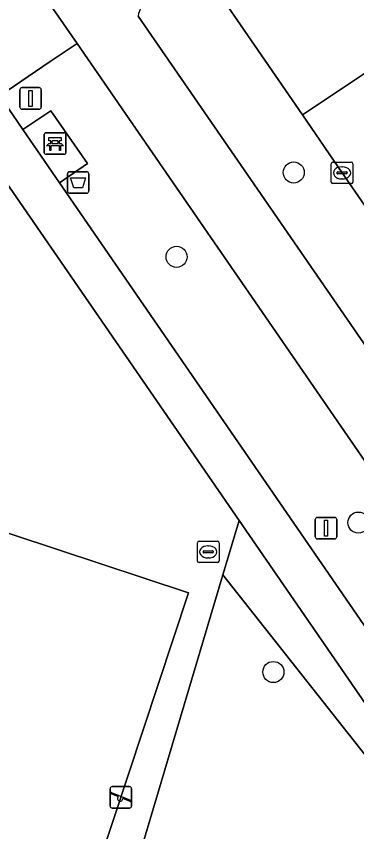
# Model space of a CAD drawing. Extents: x 159888 to 160761, y 384031 to 384750.
# Drawn here: x 160299.11 to 160314.88, y 384220.6 to 384258.44 of the extents above; entities that cross this region are included whole.
import ezdxf

# ---------------------------------------------------------------- set-up
doc = ezdxf.new("R2010")
doc.units = 0
for name, color, linetype in [('IMGEO_Afvalbak', 7, 'Continuous'), ('IMGEO_Bank', 7, 'Continuous'), ('IMGEO_Berm_groen', 7, 'Continuous'), ('IMGEO_Boom', 7, 'Continuous'), ('IMGEO_Fietspad_gesloten', 7, 'Continuous'), ('IMGEO_Groenvoorziening', 7, 'Continuous'), ('IMGEO_Kolk', 7, 'Continuous'), ('IMGEO_Lichtmast', 7, 'Continuous'), ('IMGEO_Rijbaan_lokaal_open', 7, 'Continuous'), ('IMGEO_Rioolput', 7, 'Continuous'), ('IMGEO_Speelvoorziening', 7, 'Continuous'), ('IMGEO_Voetpad_halfverhard', 7, 'Continuous'), ('IMGEO_Voetpad_open', 7, 'Continuous')]:
    doc.layers.add(name, color=color, linetype=linetype)

msp = doc.modelspace()

# ---------------------------------------------------------------- linework, layer by layer
at = {"layer": 'IMGEO_Afvalbak'}
for p, q in [((160301.474, 384250.326), (160301.474, 384251.126)), ((160301.474, 384251.126), (160301.474, 384250.326)), ((160301.574, 384251.226), (160302.364, 384251.226)), ((160302.364, 384251.226), (160301.574, 384251.226)), ((160302.464, 384251.126), (160302.464, 384250.326)), ((160302.464, 384250.326), (160302.464, 384251.126)), ((160302.364, 384250.226), (160301.574, 384250.226)), ((160301.574, 384250.226), (160302.364, 384250.226))]:
    msp.add_line(p, q, dxfattribs=at)
msp.add_lwpolyline([(160301.617, 384250.94), (160302.321, 384250.94), (160302.172, 384250.47), (160301.766, 384250.47), (160301.617, 384250.94)], dxfattribs=at)
for centre, start, end in [((160301.574, 384251.126), 90, 180), ((160301.574, 384251.126), 90, 180), ((160302.364, 384251.126), 0, 90), ((160302.364, 384251.126), 360, 90), ((160301.574, 384250.326), 180, 270), ((160301.574, 384250.326), 180, 270), ((160302.364, 384250.326), 270, 0), ((160302.364, 384250.326), 270, 0)]:
    msp.add_arc(centre, 0.1, start, end, dxfattribs=at)
at = {"layer": 'IMGEO_Bank'}
for p, q in [((160300.405, 384252.107), (160300.405, 384252.948)), ((160300.405, 384252.948), (160300.405, 384252.107)), ((160300.48, 384253.032), (160301.321, 384253.032)), ((160301.321, 384253.032), (160300.48, 384253.032)), ((160301.405, 384252.957), (160301.405, 384252.116)), ((160301.405, 384252.116), (160301.405, 384252.957)), ((160301.102, 384252.43), (160300.709, 384252.43)), ((160300.714, 384252.538), (160300.714, 384252.644)), ((160300.758, 384252.644), (160300.758, 384252.538)), ((160301.046, 384252.65), (160300.764, 384252.65)), ((160300.764, 384252.532), (160301.046, 384252.532)), ((160301.052, 384252.538), (160301.052, 384252.644)), ((160301.096, 384252.644), (160301.096, 384252.538)), ((160301.33, 384252.032), (160300.489, 384252.032)), ((160300.489, 384252.032), (160301.33, 384252.032))]:
    msp.add_line(p, q, dxfattribs=at)
for points in [[(160300.708, 384252.65), (160300.622, 384252.65), (160300.622, 384252.811), (160301.185, 384252.811), (160301.185, 384252.65), (160301.102, 384252.65)], [(160300.652, 384252.43), (160300.51, 384252.43), (160300.622, 384252.532), (160300.708, 384252.532)], [(160300.702, 384252.423), (160300.702, 384252.216), (160300.659, 384252.216), (160300.659, 384252.423)], [(160301.102, 384252.532), (160301.185, 384252.532), (160301.297, 384252.43), (160301.158, 384252.43)], [(160301.152, 384252.423), (160301.152, 384252.216), (160301.108, 384252.216), (160301.108, 384252.423)]]:
    msp.add_lwpolyline(points, dxfattribs=at)
for centre, radius, start, end in [((160300.483, 384252.954), 0.0779, 92.4484, 184.2845), ((160300.483, 384252.954), 0.0779, 92.4484, 184.2845), ((160301.327, 384252.954), 0.0779, 2.4484, 94.2845), ((160301.327, 384252.954), 0.0779, 2.4484, 94.2845), ((160300.652, 384252.423), 0.00671, 2.8957, 87.1043), ((160300.709, 384252.423), 0.00671, 92.8957, 177.1043), ((160300.707, 384252.643), 0.00671, 2.8957, 87.1043), ((160300.707, 384252.539), 0.00671, 272.8957, 357.1043), ((160300.764, 384252.643), 0.00671, 92.8957, 177.1043), ((160300.764, 384252.539), 0.00671, 182.8957, 267.1043), ((160301.046, 384252.643), 0.00671, 2.8957, 87.1043), ((160301.046, 384252.539), 0.00671, 272.8957, 357.1043), ((160301.103, 384252.643), 0.00671, 92.8957, 177.1043), ((160301.103, 384252.539), 0.00671, 182.8957, 267.1043), ((160301.101, 384252.423), 0.00671, 2.8957, 87.1043), ((160301.158, 384252.423), 0.00671, 92.8957, 177.1043), ((160300.483, 384252.11), 0.0779, 182.4484, 274.2845), ((160300.483, 384252.11), 0.0779, 182.4484, 274.2845), ((160301.327, 384252.11), 0.0779, 272.4484, 4.2845), ((160301.327, 384252.11), 0.0779, 272.4484, 4.2845)]:
    msp.add_arc(centre, radius, start, end, dxfattribs=at)
at = {"layer": 'IMGEO_Berm_groen'}
for points in [[(160314.203, 384251.171), (160312.362, 384253.857), (160307.611, 384260.791), (160306.358, 384260.003), (160305.752, 384259.622), (160305.226, 384259.292)], [(160304.748, 384258.435), (160330.585, 384220.947), (160330.691, 384220.794), (160331.643, 384222.055), (160333.002, 384223.856), (160326.378, 384233.514), (160322.484, 384239.165), (160314.203, 384251.171)]]:
    msp.add_lwpolyline(points, dxfattribs=at)
msp.add_lwpolyline([(160301.925, 384257.178), (160300.682, 384256.338), (160298.331, 384254.75), (160299.41, 384253.179), (160300.709, 384254.051), (160302.408, 384251.61), (160301.105, 384250.714), (160315.208, 384230.198), (160316.479, 384231.06), (160318.21, 384228.593), (160316.915, 384227.715), (160324.548, 384216.611), (160326.88, 384218.258), (160328.105, 384219.124)], close=True, dxfattribs=at)
msp.add_arc((160306.245, 384258.162), 1.522, 132.0439, 169.654, dxfattribs=at)
at = {"layer": 'IMGEO_Boom'}
for centre in [(160311.964, 384251.19), (160306.533, 384247.277), (160314.961, 384234.944), (160311.021, 384228.012)]:
    msp.add_circle(centre, 0.489, dxfattribs=at)
at = {"layer": 'IMGEO_Fietspad_gesloten'}
for points in [[(160300.173, 384259.725), (160301.925, 384257.178), (160328.105, 384219.124), (160330.579, 384215.605), (160356.471, 384178.065), (160358.061, 384175.74), (160383.338, 384139.04), (160385.76, 384140.807), (160385.525, 384141.156), (160385.517, 384141.168), (160379.582, 384150.01), (160360.492, 384177.637)], [(160360.492, 384177.637), (160360.859, 384178.175), (160361.603, 384178.668), (160363.339, 384179.819), (160361.72, 384182.176), (160359.923, 384180.881), (160359.126, 384180.306), (160358.513, 384180.285), (160332.952, 384217.524), (160330.691, 384220.794), (160330.585, 384220.947), (160304.748, 384258.435)]]:
    msp.add_lwpolyline(points, dxfattribs=at)
msp.add_arc((160306.245, 384258.162), 1.522, 132.0439, 169.654, dxfattribs=at)
at = {"layer": 'IMGEO_Groenvoorziening'}
for points in [[(160301.515, 384208.394), (160308.685, 384232.517), (160309.437, 384235.048), (160275.61, 384284.187), (160274.025, 384281.844), (160271.381, 384278.577), (160255.667, 384223.782), (160255.56, 384217.979), (160263.614, 384215.908), (160272.986, 384251.64), (160283.919, 384248.623), (160276.578, 384212.303), (160300.955, 384206.508)], [(160307.09, 384231.693), (160284.75, 384239.074), (160278.476, 384220.084), (160300.816, 384212.703)], [(160300.816, 384212.703), (160278.476, 384220.084), (160284.75, 384239.074), (160307.09, 384231.693)]]:
    msp.add_lwpolyline(points, close=True, dxfattribs=at)
for points in [[(160309.437, 384235.048), (160308.685, 384232.517), (160318.895, 384219.556)], [(160314.349, 384208.331), (160320.717, 384212.982), (160322.23, 384214.136), (160322.893, 384215.5), (160309.437, 384235.048)], [(160318.895, 384219.556), (160308.685, 384232.517), (160301.515, 384208.394)]]:
    msp.add_lwpolyline(points, dxfattribs=at)
at = {"layer": 'IMGEO_Kolk'}
for p, q in [((160313.777, 384251.671), (160314.629, 384251.671)), ((160313.702, 384250.745), (160313.702, 384251.597)), ((160314.19, 384251.451), (160314.215, 384251.451)), ((160314.703, 384251.597), (160314.703, 384250.745)), ((160313.961, 384251.165), (160313.961, 384251.177)), ((160314.399, 384251.128), (160314.001, 384251.128)), ((160314.004, 384251.214), (160314.402, 384251.214)), ((160314.213, 384250.891), (160314.188, 384250.891)), ((160314.445, 384251.177), (160314.445, 384251.165)), ((160314.629, 384250.671), (160313.777, 384250.671))]:
    msp.add_line(p, q, dxfattribs=at)
for points in [[(160313.777, 384251.671), (160314.629, 384251.671)], [(160313.702, 384250.745), (160313.702, 384251.597)], [(160314.703, 384251.597), (160314.703, 384250.745)], [(160314.629, 384250.671), (160313.777, 384250.671)]]:
    msp.add_lwpolyline(points, dxfattribs=at)
for centre, radius, start, end in [((160313.779, 384251.595), 0.0765, 91.552, 178.448), ((160313.779, 384251.595), 0.0765, 91.552, 178.448), ((160314.627, 384251.595), 0.0765, 1.552, 88.448), ((160314.627, 384251.595), 0.0765, 1.552, 88.448), ((160314.001, 384251.174), 0.0403, 85.8775, 175.7526), ((160313.998, 384251.164), 0.0366, 178.938, 274.7102), ((160314.402, 384251.171), 0.043, 264.8664, 352.4533), ((160314.406, 384251.176), 0.0386, 1.7309, 96.639), ((160313.779, 384250.747), 0.0765, 181.552, 268.448), ((160313.779, 384250.747), 0.0765, 181.552, 268.448), ((160314.627, 384250.747), 0.0765, 271.552, 358.448), ((160314.627, 384250.747), 0.0765, 271.552, 358.448)]:
    msp.add_arc(centre, radius, start, end, dxfattribs=at)
for centre, major_axis, ratio, start_param, end_param in [((160314.189, 384251.171), (-0.387, 0.002), 0.722429, 4.712389, 7.853982), ((160314.214, 384251.171), (-0.39, 0.002), 0.717154, 1.570796, 4.712389)]:
    msp.add_ellipse(centre, major_axis=major_axis, ratio=ratio, start_param=start_param, end_param=end_param, dxfattribs=at)
at = {"layer": 'IMGEO_Lichtmast'}
for p, q in [((160299.371, 384255.125), (160300.161, 384255.125)), ((160300.161, 384255.125), (160299.371, 384255.125)), ((160299.271, 384254.225), (160299.271, 384255.025)), ((160299.271, 384255.025), (160299.271, 384254.225)), ((160300.261, 384255.025), (160300.261, 384254.225)), ((160300.261, 384254.225), (160300.261, 384255.025)), ((160300.161, 384254.125), (160299.371, 384254.125)), ((160299.371, 384254.125), (160300.161, 384254.125)), ((160312.963, 384234.286), (160312.963, 384235.086)), ((160312.963, 384235.086), (160312.963, 384234.286)), ((160313.063, 384235.186), (160313.853, 384235.186)), ((160313.853, 384235.186), (160313.063, 384235.186)), ((160313.953, 384235.086), (160313.953, 384234.286)), ((160313.953, 384234.286), (160313.953, 384235.086)), ((160313.853, 384234.186), (160313.063, 384234.186)), ((160313.063, 384234.186), (160313.853, 384234.186))]:
    msp.add_line(p, q, dxfattribs=at)
for points in [[(160299.691, 384255), (160299.841, 384255), (160299.841, 384254.25), (160299.691, 384254.25), (160299.691, 384255)], [(160313.383, 384235.061), (160313.533, 384235.061), (160313.533, 384234.311), (160313.383, 384234.311), (160313.383, 384235.061)]]:
    msp.add_lwpolyline(points, dxfattribs=at)
for centre, start, end in [((160299.371, 384255.025), 90, 180), ((160299.371, 384255.025), 90, 180), ((160300.161, 384255.025), 0, 90), ((160300.161, 384255.025), 360, 90), ((160299.371, 384254.225), 180, 270), ((160299.371, 384254.225), 180, 270), ((160300.161, 384254.225), 270, 0), ((160300.161, 384254.225), 270, 0), ((160313.063, 384235.086), 90, 180), ((160313.063, 384235.086), 90, 180), ((160313.853, 384235.086), 0, 90), ((160313.853, 384235.086), 360, 90), ((160313.063, 384234.286), 180, 270), ((160313.063, 384234.286), 180, 270), ((160313.853, 384234.286), 270, 0), ((160313.853, 384234.286), 270, 0)]:
    msp.add_arc(centre, 0.1, start, end, dxfattribs=at)
at = {"layer": 'IMGEO_Rijbaan_lokaal_open'}
for points in [[(160305.677, 384272.525), (160301.558, 384269.624), (160306.009, 384263.129), (160307.611, 384260.791), (160312.362, 384253.857), (160316.546, 384256.653), (160315.991, 384257.496)], [(160317.21, 384255.643), (160316.546, 384256.653), (160312.362, 384253.857), (160314.203, 384251.171), (160322.484, 384239.165), (160326.378, 384233.514), (160333.002, 384223.856), (160336.597, 384218.641), (160345.217, 384206.146), (160351.005, 384197.748), (160353.761, 384193.768), (160357.438, 384188.412), (160361.579, 384191.179), (160360.422, 384192.853), (160360.337, 384192.977), (160344.304, 384216.29), (160343.137, 384218.035)]]:
    msp.add_lwpolyline(points, dxfattribs=at)
at = {"layer": 'IMGEO_Rioolput'}
for p, q in [((160307.501, 384233.161), (160307.501, 384234.013)), ((160307.576, 384234.087), (160308.428, 384234.087)), ((160308.502, 384234.013), (160308.502, 384233.161)), ((160307.76, 384233.581), (160307.76, 384233.593)), ((160308.198, 384233.544), (160307.8, 384233.544)), ((160307.803, 384233.63), (160308.201, 384233.63)), ((160307.989, 384233.867), (160308.014, 384233.867)), ((160308.244, 384233.593), (160308.244, 384233.581)), ((160308.012, 384233.307), (160307.987, 384233.307)), ((160308.428, 384233.087), (160307.576, 384233.087))]:
    msp.add_line(p, q, dxfattribs=at)
for points in [[(160307.501, 384233.161), (160307.501, 384234.013)], [(160307.576, 384234.087), (160308.428, 384234.087)], [(160308.502, 384234.013), (160308.502, 384233.161)], [(160308.428, 384233.087), (160307.576, 384233.087)]]:
    msp.add_lwpolyline(points, dxfattribs=at)
for centre, radius, start, end in [((160307.578, 384234.011), 0.0765, 91.552, 178.448), ((160307.578, 384234.011), 0.0765, 91.552, 178.448), ((160308.426, 384234.011), 0.0765, 1.552, 88.448), ((160308.426, 384234.011), 0.0765, 1.552, 88.448), ((160307.8, 384233.59), 0.0403, 85.8775, 175.7526), ((160307.797, 384233.58), 0.0366, 178.938, 274.7102), ((160308.201, 384233.587), 0.043, 264.8664, 352.4533), ((160308.205, 384233.592), 0.0386, 1.7309, 96.639), ((160307.578, 384233.163), 0.0765, 181.552, 268.448), ((160307.578, 384233.163), 0.0765, 181.552, 268.448), ((160308.426, 384233.163), 0.0765, 271.552, 358.448), ((160308.426, 384233.163), 0.0765, 271.552, 358.448)]:
    msp.add_arc(centre, radius, start, end, dxfattribs=at)
for centre, major_axis, ratio, start_param, end_param in [((160307.988, 384233.587), (-0.387, 0.002), 0.722429, 4.712389, 7.853982), ((160308.013, 384233.587), (-0.39, 0.002), 0.717154, 1.570796, 4.712389)]:
    msp.add_ellipse(centre, major_axis=major_axis, ratio=ratio, start_param=start_param, end_param=end_param, dxfattribs=at)
at = {"layer": 'IMGEO_Speelvoorziening'}
for p, q in [((160303.456, 384221.796), (160303.456, 384222.596)), ((160303.456, 384222.596), (160303.456, 384221.796)), ((160303.556, 384222.696), (160304.346, 384222.696)), ((160304.346, 384222.696), (160303.556, 384222.696)), ((160304.446, 384222.596), (160304.446, 384221.796)), ((160304.446, 384221.796), (160304.446, 384222.596)), ((160303.839, 384222.224), (160303.5, 384222.361)), ((160303.525, 384222.421), (160304.401, 384222.068)), ((160304.377, 384222.008), (160304.037, 384222.145)), ((160304.346, 384221.696), (160303.556, 384221.696)), ((160303.556, 384221.696), (160304.346, 384221.696))]:
    msp.add_line(p, q, dxfattribs=at)
for centre, radius, start, end in [((160303.556, 384222.596), 0.1, 90, 180), ((160303.556, 384222.596), 0.1, 90, 180), ((160304.346, 384222.596), 0.1, 0, 90), ((160304.346, 384222.596), 0.1, 360, 90), ((160303.513, 384222.391), 0.0327, 68.078, 248.078), ((160303.918, 384222.134), 0.12, 130.9928, 5.1632), ((160303.556, 384221.796), 0.1, 180, 270), ((160303.556, 384221.796), 0.1, 180, 270), ((160304.346, 384221.796), 0.1, 270, 0), ((160304.346, 384221.796), 0.1, 270, 0), ((160304.389, 384222.038), 0.0327, 248.078, 68.078)]:
    msp.add_arc(centre, radius, start, end, dxfattribs=at)
at = {"layer": 'IMGEO_Voetpad_halfverhard'}
msp.add_lwpolyline([(160275.61, 384284.187), (160309.437, 384235.048), (160322.893, 384215.5), (160324.548, 384216.611), (160316.915, 384227.715), (160315.208, 384230.198), (160301.105, 384250.714), (160299.41, 384253.179), (160298.331, 384254.75), (160300.682, 384256.338), (160301.925, 384257.178), (160300.173, 384259.725)], dxfattribs=at)
at = {"layer": 'IMGEO_Voetpad_open'}
msp.add_lwpolyline([(160301.105, 384250.714), (160302.408, 384251.61), (160300.709, 384254.051), (160299.41, 384253.179)], close=True, dxfattribs=at)

doc.saveas('drawing.dxf')
